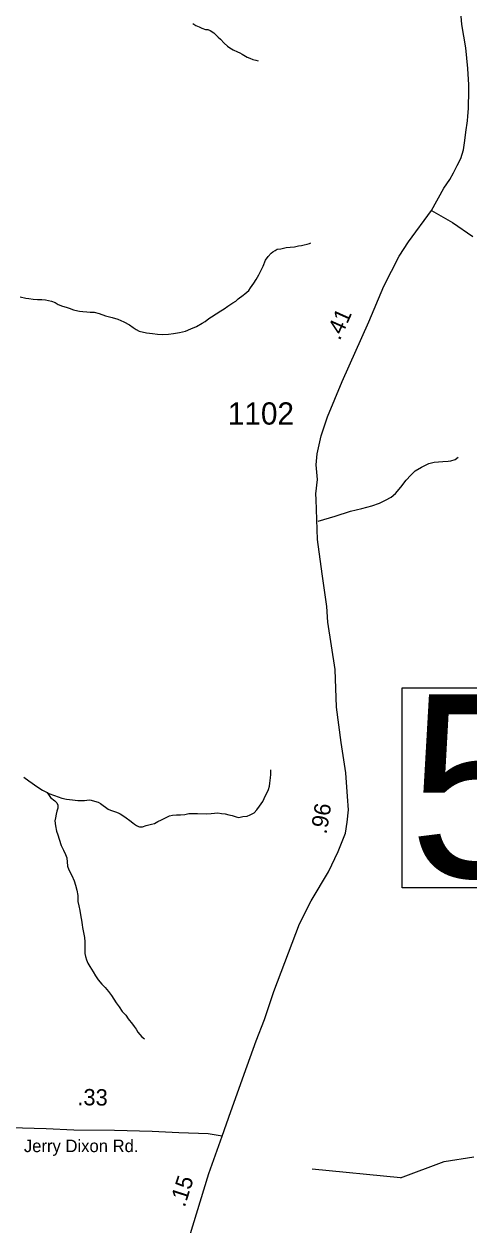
# Model space of a CAD drawing. Extents: x 1950930 to 2061844, y 904556 to 1017002.
# Drawn here: x 1960412 to 1963811, y 965651 to 974830 of the extents above; entities that cross this region are included whole.
import ezdxf

# ---------------------------------------------------------------- set-up
doc = ezdxf.new("R2010")
doc.units = 0
for name, color, linetype in [('Exist Hydrographic Creek Single Shore', 7, 'Continuous'), ('Exist Hydrographic Misc Water Feature', 7, 'Continuous'), ('Exist Road Non-System Type 51', 7, 'Continuous'), ('Exist Road Primary US Structure Standard Bridge CELL', 7, 'Continuous'), ('Exist Road Secondary Structure Standard Bridge Number Label', 7, 'Continuous'), ('Exist Road Secondary Type 41 Attributed', 7, 'Continuous'), ('Exist Road Secondary Type 51 Attributed', 7, 'Continuous'), ('Exist Road Secondary Type 51 Label', 7, 'Continuous'), ('Exist Road Secondary Type 51 Number Label', 7, 'Continuous')]:
    doc.layers.add(name, color=color, linetype=linetype)

msp = doc.modelspace()

# ---------------------------------------------------------------- linework, layer by layer
at = {"layer": 'Exist Hydrographic Creek Single Shore'}
msp.add_line((1963287.3, 966011.5), (1962612.3, 966077.9), dxfattribs=at)
for points in [[(1961701.3, 974833.7), (1961725.3, 974819.7), (1961749.3, 974809.6), (1961771.4, 974799.6), (1961799.3, 974789.5), (1961817.4, 974787.5), (1961835.4, 974779.5), (1961861.2, 974763.5), (1961895.3, 974729.3), (1961913.1, 974713.3), (1961941, 974683.2), (1961967, 974661.1), (1961985.1, 974647.2), (1962011.1, 974633.2), (1962043.1, 974617.1), (1962061, 974609), (1962079, 974601), (1962116.9, 974576.9), (1962137, 974568.9), (1962161, 974558.8), (1962183, 974552.8), (1962201, 974548.8)], [(1961034.9, 972600.6), (1961084.9, 972586.5), (1961129, 972574.4), (1961174.9, 972554.3), (1961218.8, 972530.2), (1961246.9, 972510.3), (1961268.8, 972494.2), (1961290.8, 972482.1), (1961346.8, 972470), (1961392.9, 972465.9), (1961432.9, 972459.8), (1961470.8, 972457.8), (1961514.9, 972459.7), (1961554.9, 972463.6), (1961600.8, 972471.5), (1961644.9, 972483.4), (1961686.9, 972499.4), (1961729, 972519.3), (1961772.9, 972543.2), (1961795, 972557.2), (1961825.1, 972579.2), (1961845, 972593), (1961879.1, 972614.9), (1961915.2, 972636.9), (1961941.2, 972652.9), (1961969.3, 972672.9), (1962007.2, 972698.8), (1962029.4, 972712.7), (1962049.3, 972728.6), (1962085.4, 972756.6), (1962099.5, 972768.6), (1962129.6, 972794.6), (1962143.6, 972812.6), (1962167.6, 972850.5), (1962185.6, 972876.5), (1962205.9, 972914.4), (1962227.9, 972958.4), (1962237.9, 972980.3), (1962258, 973024.3), (1962276.1, 973054.4), (1962300, 973078.2), (1962312.1, 973090.2), (1962330, 973100.3), (1962346.2, 973108.2), (1962374.3, 973112.1), (1962404.2, 973120.1), (1962416.1, 973122), (1962446.2, 973124), (1962478.2, 973128), (1962508.2, 973133.9), (1962532.2, 973137.8), (1962552.3, 973141.8), (1962574.2, 973147.8), (1962592.2, 973153.7), (1962602.3, 973157.7)], [(1960383.2, 972743.9), (1960425.3, 972733.8), (1960449.2, 972731.8), (1960481.2, 972727.6), (1960515.3, 972725.7), (1960547.3, 972723.5), (1960577.2, 972721.5), (1960621.3, 972711.4), (1960649.2, 972701.4), (1960673.2, 972687.3), (1960705.2, 972673.3), (1960733, 972665.2), (1960757, 972657.2), (1960791.1, 972645.1), (1960823.1, 972637.1), (1960837, 972634.9), (1960861, 972633), (1960893, 972630.9), (1960917.2, 972628.9), (1960933.2, 972628.8), (1960949.2, 972626.8), (1960987.1, 972618.7), (1961034.9, 972600.6)], [(1960410.1, 969073.3), (1960450.1, 969045.2), (1960517.9, 968997), (1960554, 968975), (1960584, 968958.9), (1960588.1, 968956.8)], [(1960588.1, 968956.8), (1960602, 968948.8), (1960644, 968932.8), (1960673.8, 968922.7), (1960699.8, 968912.6), (1960735.9, 968906.6), (1960781.8, 968900.5), (1960823.9, 968896.3), (1960873.9, 968894.3), (1960909.8, 968900.2), (1960925.8, 968898.3), (1960951.8, 968890.2), (1960977.9, 968882.1), (1960995.9, 968872), (1961015.8, 968856), (1961033.8, 968844), (1961055.8, 968827.9), (1961071.8, 968821.9), (1961087.8, 968815.8), (1961111.8, 968809.9), (1961131.7, 968801.8), (1961147.7, 968793.7), (1961167.7, 968779.7), (1961191.7, 968761.7), (1961219.6, 968741.6), (1961243.6, 968723.6), (1961255.5, 968715.6), (1961271.5, 968705.5), (1961285.7, 968695.5), (1961295.5, 968693.5), (1961317.6, 968693.4), (1961345.5, 968703.4), (1961385.5, 968713.3), (1961409.5, 968719.3), (1961435.5, 968735.2), (1961463.6, 968747.1), (1961507.7, 968771.1), (1961523.7, 968779), (1961545.7, 968783), (1961575.8, 968785), (1961607.8, 968786.9), (1961641.6, 968788.8), (1961671.8, 968794.7), (1961707.6, 968794.7), (1961737.8, 968794.7), (1961807.9, 968792.5), (1961841.8, 968796.5), (1961893.8, 968800.4), (1961919.9, 968796.4), (1961949.8, 968792.3), (1961975.9, 968786.2), (1962001.9, 968780.2), (1962031.8, 968770), (1962053.8, 968766), (1962083.7, 968772), (1962117.8, 968775.8), (1962139.9, 968785.9), (1962169.8, 968801.8), (1962192, 968823.8), (1962211.9, 968851.7), (1962236.1, 968887.7), (1962246.1, 968911.7), (1962258, 968933.6), (1962270.3, 968957.6), (1962280.2, 968979.7), (1962286.3, 969005.6), (1962290.4, 969027.7), (1962294.3, 969067.6), (1962296.6, 969093.7), (1962296.6, 969111.6), (1962298.4, 969129.7)], [(1960588.1, 968956.8), (1960615.7, 968918.8), (1960647.9, 968892.7), (1960661.9, 968876.7), (1960669.7, 968858.7), (1960669.7, 968836.6), (1960663.7, 968812.7), (1960657.6, 968790.7), (1960651.6, 968762.6), (1960647.5, 968738.7), (1960651.4, 968702.7), (1960661.3, 968660.6), (1960671.3, 968632.6), (1960681.2, 968600.6), (1960697.2, 968552.5), (1960713.1, 968516.6), (1960729.1, 968482.5), (1960739, 968456.5), (1960744.9, 968392.5), (1960754.8, 968364.5), (1960776.7, 968322.4), (1960794.8, 968282.3), (1960806.7, 968248.4), (1960816.5, 968210.3), (1960822.4, 968170.2), (1960824.3, 968124.3), (1960830.4, 968090.3), (1960838.2, 968054.3), (1960846.2, 968006.2), (1960850.1, 967980.2), (1960856.1, 967946.2), (1960860, 967924.2), (1960865.9, 967886.1), (1960873.9, 967848.1), (1960877.8, 967816.1), (1960877.8, 967780.1), (1960875.8, 967752.1), (1960875.5, 967726.1), (1960881.5, 967704), (1960889.5, 967678.1), (1960899.5, 967652.1), (1960915.5, 967626), (1960941.4, 967585.9), (1960957.4, 967555.9), (1960979.3, 967523.9), (1961007.2, 967491.8), (1961031.2, 967465.8), (1961057, 967435.7), (1961079.2, 967405.7), (1961099.1, 967375.6), (1961116.9, 967347.6), (1961138.8, 967317.5), (1961162.8, 967283.5), (1961188.7, 967255.4), (1961208.8, 967227.4), (1961240.5, 967185.3), (1961254.7, 967167.3), (1961268.6, 967147.2), (1961282.4, 967125.3), (1961312.5, 967089.2), (1961332.2, 967074.7)], [(1963287.8, 966011.7), (1963623.2, 966135.7), (1963848.4, 966170.5)]]:
    msp.add_lwpolyline(points, dxfattribs=at)
at = {"layer": 'Exist Hydrographic Misc Water Feature'}
msp.add_lwpolyline([(1963287.3, 966011.5), (1963287.8, 966011.7)], dxfattribs=at)
at = {"layer": 'Exist Road Non-System Type 51'}
msp.add_lwpolyline([(1962659.1, 971029.2), (1962789.6, 971069.8), (1962907.6, 971105.9), (1962993.2, 971127.9), (1963069.5, 971146.8), (1963128.5, 971167.2), (1963174.9, 971190.1), (1963215.8, 971214.4), (1963251.1, 971241.9), (1963291.1, 971290.6), (1963330.5, 971342.6), (1963367.4, 971381.8), (1963400.5, 971414.9), (1963448.4, 971443.1), (1963505.8, 971471.4), (1963545.9, 971480.1), (1963611.9, 971487.2), (1963651.4, 971488.8), (1963673, 971492.6), (1963705.4, 971502.3), (1963728.4, 971518.6)], dxfattribs=at)
at = {"layer": 'Exist Road Secondary Structure Standard Bridge Number Label'}
msp.add_lwpolyline([(1963300.4, 969757.3), (1965877, 969757.3), (1965877, 968228.1), (1963300.4, 968228.1)], close=True, dxfattribs=at)
at = {"layer": 'Exist Road Secondary Type 41 Attributed'}
msp.add_lwpolyline([(1961926, 966329.7), (1961818.9, 966346.8), (1961594.9, 966355.7), (1961392.2, 966366.4), (1961102.4, 966373.5), (1960793.4, 966376.6), (1960581.8, 966384.6), (1960307.6, 966393.9), (1960165.3, 966393.9)], dxfattribs=at)
at = {"layer": 'Exist Road Secondary Type 51 Attributed'}
for points in [[(1963524.9, 973403.8), (1963619.8, 973576.8), (1963665.3, 973641.6), (1963693.3, 973692.4), (1963721.3, 973748.5), (1963750.2, 973801.9), (1963770.2, 973868.9), (1963779.8, 973940.7), (1963788.6, 974004.6), (1963800.8, 974090.5), (1963802.6, 974127.2), (1963809.1, 974183.7), (1963808.7, 974230.6), (1963811.3, 974278.8), (1963810.4, 974365.5), (1963801.8, 974490.8), (1963788.3, 974648.8), (1963757.1, 974827), (1963746.6, 974950.5)], [(1961926, 966329.7), (1961992.3, 966518.4), (1962116.6, 966866.5), (1962186.5, 967057.1), (1962250, 967221.9), (1962320.4, 967436.5), (1962517.2, 967952), (1962605.6, 968127.2), (1962739.5, 968350.2), (1962813, 968505.5), (1962867.3, 968645.7), (1962881.3, 968729.7), (1962890.9, 968823.4), (1962883.9, 968925), (1962869.9, 969107.2), (1962835.8, 969339.3), (1962799, 969609), (1962789.5, 969897.8), (1962733.9, 970257.2), (1962724.6, 970378.9), (1962688.8, 970626.7), (1962655.5, 970891.2), (1962644.1, 971196.9), (1962642.4, 971238.9), (1962653.4, 971349.2), (1962644.1, 971461.4), (1962652, 971546.3), (1962683.5, 971683), (1962730.8, 971828.3), (1962842.8, 972098.1), (1963047.2, 972553.5), (1963160.6, 972825.3), (1963278.4, 973055), (1963350.3, 973166.6), (1963524.9, 973403.8)], [(1963524.9, 973403.8), (1963686, 973313.4), (1963839.8, 973205.2)], [(1961673.3, 965553.1), (1961825.1, 966044.6), (1961926, 966329.7)]]:
    msp.add_lwpolyline(points, dxfattribs=at)

# ---------------------------------------------------------------- texts
at = {"layer": 'Exist Road Primary US Structure Standard Bridge CELL'}
for s, rotation, p in [('.41', 65.85934, (1962824.4, 972406)), ('.96', 80.54566, (1962722.6, 968634)), ('.33', 359.13732, (1960818.5, 966566.5)), ('.15', 72.27385, (1961639.3, 965781.5))]:
    msp.add_text(s, height=125, rotation=rotation, dxfattribs=at).set_placement(p)
at = {"layer": 'Exist Road Secondary Structure Standard Bridge Number Label'}
msp.add_text('50', height=1400, dxfattribs=at).set_placement((1963350.6, 968307.2))
at = {"layer": 'Exist Road Secondary Type 51 Label'}
msp.add_text('Jerry Dixon Rd.', height=95, dxfattribs=at).set_placement((1960411.1, 966207.8))
at = {"layer": 'Exist Road Secondary Type 51 Number Label'}
msp.add_text('1102', height=170, dxfattribs=at).set_placement((1961969.2, 971768.5))

doc.saveas('drawing.dxf')
